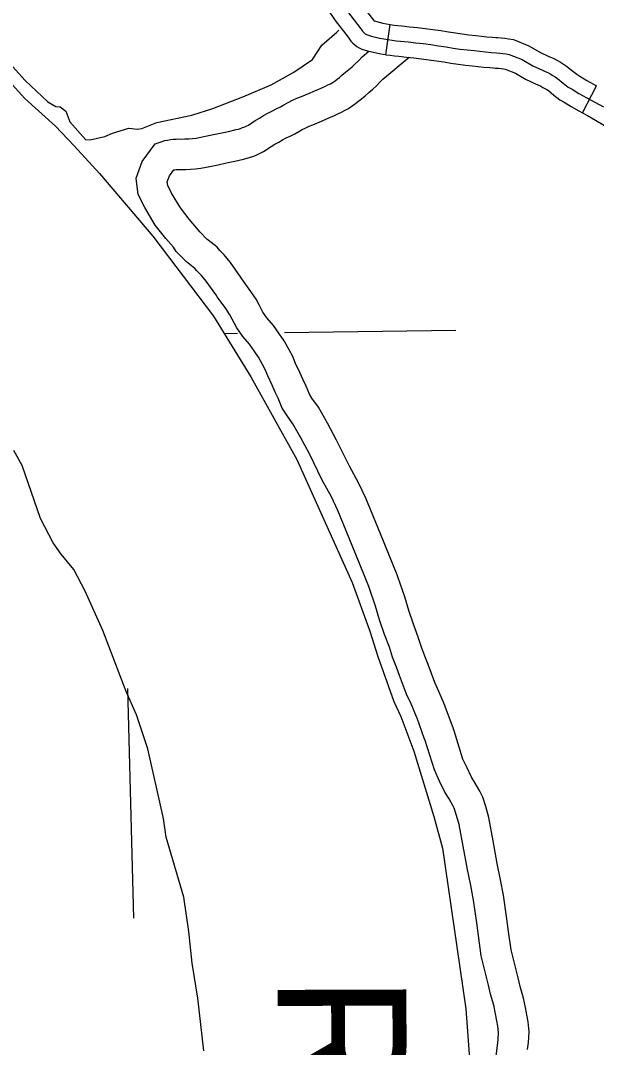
# Model space of a CAD drawing. Extents: x -19 to 366, y -4 to 359.
# Drawn here: x 163.091 to 163.628, y 177.343 to 178.3 of the extents above; entities that cross this region are included whole.
import ezdxf

# ---------------------------------------------------------------- set-up
doc = ezdxf.new("R2010")
doc.units = 0
for name, color, linetype in [('R_Axis', 7, 'Continuous'), ('R_Axis Annot', 7, 'Continuous'), ('R_Border Prem', 7, 'Continuous'), ('Sheet Fence', 7, 'Continuous'), ('T_Indications', 7, 'Continuous'), ('T_Notes', 7, 'Continuous')]:
    doc.layers.add(name, color=color, linetype=linetype)

msp = doc.modelspace()

# ---------------------------------------------------------------- linework, layer by layer
at = {"layer": 'R_Axis'}
msp.add_lwpolyline([(163.19087, 177.67724), (163.19649, 177.46338)], dxfattribs=at)
at = {"layer": 'R_Axis Annot'}
for points in [[(163.29322, 178.00808), (163.28105, 178.00792)], [(163.49668, 178.01084), (163.33725, 178.00868)]]:
    msp.add_lwpolyline(points, dxfattribs=at)
at = {"layer": 'R_Border Prem'}
for points in [[(163.20412, 178.19922), (163.21806, 178.2046), (163.25091, 178.21164), (163.27033, 178.21768), (163.29819, 178.22862), (163.32473, 178.23973), (163.34594, 178.2515), (163.36336, 178.26339), (163.37185, 178.27663), (163.38605, 178.28884), (163.38772, 178.29086)], [(163.04773, 178.27912), (163.09505, 178.22723), (163.12373, 178.20137), (163.1411, 178.1829)], [(163.06829, 178.27342), (163.09552, 178.24393), (163.11652, 178.22401), (163.12398, 178.21978), (163.12816, 178.21929), (163.13335, 178.2154), (163.13712, 178.20541), (163.15181, 178.18879), (163.15617, 178.18849), (163.16957, 178.19158), (163.17672, 178.19493), (163.19199, 178.19957), (163.20016, 178.19858), (163.20412, 178.19922)], [(163.1411, 178.1829), (163.16485, 178.15734), (163.21456, 178.09885), (163.27099, 178.02435), (163.30569, 177.96768), (163.3487, 177.89085), (163.40013, 177.77604), (163.41663, 177.73081), (163.42405, 177.70703), (163.43917, 177.66518), (163.44547, 177.65126), (163.45778, 177.61903), (163.47644, 177.55809), (163.48434, 177.52844), (163.50623, 177.37894), (163.50949, 177.33252)], [(163.26204, 177.33962), (163.25647, 177.38866), (163.25098, 177.42138), (163.24801, 177.45093), (163.24329, 177.48291), (163.22699, 177.53878), (163.22422, 177.55618), (163.20966, 177.621), (163.19907, 177.65268), (163.1896, 177.67452), (163.16778, 177.73143), (163.15123, 177.76813), (163.14065, 177.78824), (163.12885, 177.80245), (163.12166, 177.81294), (163.10971, 177.83568), (163.09256, 177.88509), (163.08493, 177.89899)]]:
    msp.add_lwpolyline(points, dxfattribs=at)
at = {"layer": 'Sheet Fence'}
for points in [[(168.79024, 2.24423), (168.56072, 10.86154), (168.3304, 19.47898), (168.09927, 28.09654), (167.86734, 36.71424), (167.63461, 45.33207), (167.40109, 53.95003), (167.16676, 62.56812), (166.93164, 71.18634), (166.69573, 79.80469), (166.45902, 88.42317), (166.22151, 97.04178), (165.98322, 105.66053), (165.74413, 114.27941), (165.50426, 122.89842), (165.26359, 131.51756), (165.02214, 140.13684), (164.7799, 148.75625), (164.53687, 157.3758), (164.29307, 165.99547), (164.04847, 174.61528), (163.8031, 183.23523), (163.55694, 191.85531), (163.31001, 200.47553), (163.06229, 209.09588), (162.8138, 217.71636), (162.56453, 226.33698), (162.31449, 234.95774), (162.06367, 243.57863), (161.81208, 252.19966), (161.55972, 260.82082), (161.30659, 269.44212), (161.05269, 278.06356), (160.79802, 286.68514), (160.54258, 295.30685), (160.28638, 303.9287), (160.02941, 312.55068), (159.77168, 321.1728), (159.51318, 329.79507), (159.25393, 338.41747), (158.99391, 347.04)], [(0, 172.2839), (7.1335, 172.2883), (14.26699, 172.30153), (21.40046, 172.32356), (28.53389, 172.35442), (35.66729, 172.39408), (42.80062, 172.44256), (49.9339, 172.49986), (57.06709, 172.56597), (64.2002, 172.6409), (71.33321, 172.72464), (78.46611, 172.81719), (85.59889, 172.91856), (92.73155, 173.02874), (99.86406, 173.14774), (106.99641, 173.27555), (114.12861, 173.41217), (121.26063, 173.5576), (128.39246, 173.71185), (135.5241, 173.87492), (142.65553, 174.04679), (149.78674, 174.22748), (156.91773, 174.41697), (164.04847, 174.61528), (171.17897, 174.82241), (178.3092, 175.03834), (185.43916, 175.26308), (192.56884, 175.49664), (199.69822, 175.739), (206.8273, 175.99017), (213.95607, 176.25015), (221.0845, 176.51895), (228.2126, 176.79655), (235.34035, 177.08295), (242.46774, 177.37817), (249.59476, 177.68219), (256.7214, 177.99502), (263.84765, 178.31666), (270.97349, 178.6471), (278.09893, 178.98634), (285.22393, 179.33439), (292.3485, 179.69125), (299.47263, 180.05691), (306.59629, 180.43137), (313.71949, 180.81463), (320.84221, 181.2067), (327.96444, 181.60757), (335.08617, 182.01724), (342.20739, 182.4357)]]:
    msp.add_spline(points, degree=3, dxfattribs=at)
at = {"layer": 'T_Indications'}
for p, q in [((163.43159, 178.26791), (163.43572, 178.29601)), ((163.615, 178.21359), (163.62791, 178.2389))]:
    msp.add_line(p, q, dxfattribs=at)
for points in [[(163.37726, 178.35735), (163.37847, 178.35551), (163.38022, 178.35304), (163.382, 178.35062), (163.38393, 178.34816), (163.39231, 178.33759), (163.40039, 178.32678), (163.40746, 178.31634), (163.42033, 178.29971), (163.42048, 178.29942), (163.42197, 178.29899), (163.4254, 178.2981), (163.42884, 178.29731), (163.4323, 178.29661), (163.43578, 178.296), (163.43573, 178.29601)], [(163.35355, 178.34171), (163.355, 178.3395), (163.35717, 178.33643), (163.35938, 178.33342), (163.36163, 178.33056), (163.36979, 178.32026), (163.37724, 178.3103), (163.38444, 178.29967), (163.39647, 178.28413), (163.39759, 178.28238), (163.39909, 178.28048), (163.40078, 178.27867), (163.40263, 178.27706), (163.40449, 178.27568), (163.40659, 178.27439), (163.40937, 178.27305), (163.41449, 178.27158), (163.41864, 178.27051), (163.42283, 178.26954), (163.42705, 178.26869), (163.43127, 178.26795), (163.43158, 178.26791)], [(163.39595, 178.308), (163.40834, 178.29199)], [(163.40834, 178.29199), (163.40854, 178.29161), (163.40916, 178.29065), (163.40988, 178.28974), (163.41066, 178.2889), (163.41153, 178.28814), (163.41245, 178.28746), (163.41342, 178.28687), (163.41445, 178.28637)], [(163.43572, 178.29601), (163.43928, 178.29549), (163.44279, 178.29507), (163.44655, 178.29472), (163.45378, 178.29401), (163.46103, 178.29321), (163.46829, 178.29234), (163.47553, 178.29138), (163.48275, 178.29035), (163.48995, 178.28924), (163.49643, 178.28818), (163.50272, 178.28727), (163.50901, 178.28649), (163.51552, 178.28581), (163.52074, 178.28521), (163.5258, 178.28469), (163.53086, 178.28423), (163.53401, 178.28398)], [(163.41445, 178.28637), (163.41823, 178.28529), (163.42202, 178.2843), (163.42584, 178.28342), (163.42967, 178.28265), (163.43353, 178.28198), (163.43741, 178.28141), (163.4413, 178.28094), (163.4452, 178.28058), (163.4523, 178.27988), (163.4594, 178.2791), (163.46651, 178.27824), (163.4736, 178.27731), (163.48066, 178.2763), (163.48773, 178.27521), (163.49427, 178.27414), (163.50083, 178.2732), (163.50739, 178.27238), (163.51397, 178.27169), (163.5192, 178.27109), (163.52443, 178.27055), (163.52965, 178.27008), (163.53488, 178.26966), (163.53784, 178.26946), (163.54076, 178.26914), (163.54369, 178.26871), (163.54662, 178.26818), (163.55874, 178.26348)], [(163.53401, 178.28398), (163.53592, 178.28383), (163.5391, 178.28361), (163.54256, 178.28323), (163.546, 178.28273), (163.5505, 178.28191), (163.56501, 178.27629), (163.57526, 178.27014), (163.5834, 178.26634), (163.58589, 178.26528), (163.58875, 178.26391), (163.59154, 178.26248), (163.59433, 178.2609), (163.59703, 178.25923), (163.60001, 178.25724), (163.60582, 178.25248), (163.60949, 178.24965), (163.61239, 178.24803), (163.61895, 178.24396), (163.62507, 178.24035), (163.62791, 178.2389)], [(163.43159, 178.26791), (163.43553, 178.26732), (163.43981, 178.26682), (163.44385, 178.26644), (163.45082, 178.26575), (163.45778, 178.26499), (163.46474, 178.26415), (163.47166, 178.26324), (163.47857, 178.26225), (163.4855, 178.26118), (163.49211, 178.2601), (163.49895, 178.25912), (163.50578, 178.25827), (163.51243, 178.25757), (163.51766, 178.25697), (163.52305, 178.25642), (163.52845, 178.25592), (163.53177, 178.25566)], [(163.55874, 178.26348), (163.56858, 178.25758), (163.57761, 178.25336), (163.58006, 178.25232), (163.58243, 178.25119), (163.58479, 178.24997), (163.5871, 178.24867), (163.58935, 178.24728), (163.59155, 178.24581)], [(163.53177, 178.25566), (163.53383, 178.2555), (163.53659, 178.25531), (163.53897, 178.25505), (163.54138, 178.25469), (163.54274, 178.25445), (163.55248, 178.25068), (163.5619, 178.24502), (163.57182, 178.24039), (163.57422, 178.23937), (163.57612, 178.23846), (163.57805, 178.23747), (163.57988, 178.23644), (163.58166, 178.23533), (163.58308, 178.23439), (163.58814, 178.23024), (163.59379, 178.22588), (163.59796, 178.22355), (163.60424, 178.21965), (163.61138, 178.21544), (163.615, 178.21359)], [(163.59155, 178.24581), (163.59698, 178.24136), (163.60164, 178.23777), (163.60518, 178.23579), (163.6116, 178.23181), (163.61822, 178.2279), (163.62642, 178.22371), (163.63433, 178.21921)], [(163.615, 178.21359), (163.61968, 178.21121), (163.6271, 178.20698), (163.639, 178.19971), (163.65271, 178.19085), (163.65888, 178.18661), (163.66522, 178.18195), (163.6724, 178.17617), (163.67996, 178.1709), (163.68734, 178.16547), (163.6889, 178.16429), (163.69031, 178.16311), (163.69172, 178.16187), (163.69302, 178.16061), (163.69358, 178.16002)]]:
    msp.add_lwpolyline(points, dxfattribs=at)
at = {"layer": 'T_Notes'}
for points in [[(163.38238, 178.24234), (163.38425, 178.24358), (163.38632, 178.24506), (163.38832, 178.24665), (163.39069, 178.2487), (163.39412, 178.25148), (163.3972, 178.25408), (163.40019, 178.25674), (163.40314, 178.2595), (163.40602, 178.2623), (163.40942, 178.2658), (163.41584, 178.27119)], [(163.39684, 178.21789), (163.40032, 178.22014), (163.40344, 178.22239), (163.40644, 178.22477), (163.40892, 178.22691), (163.41223, 178.22959), (163.41581, 178.23262), (163.41933, 178.23575), (163.42274, 178.23893), (163.42612, 178.24222), (163.42879, 178.24496), (163.45325, 178.26551)], [(163.23367, 178.08841), (163.22645, 178.09665), (163.21659, 178.109), (163.207, 178.12537), (163.20076, 178.13769), (163.19888, 178.15275), (163.20447, 178.16845), (163.21658, 178.18495), (163.22307, 178.18709), (163.22565, 178.1878), (163.22823, 178.18837), (163.23082, 178.18882), (163.23346, 178.18913), (163.23609, 178.18932), (163.23873, 178.18937), (163.24066, 178.18932), (163.24417, 178.1894), (163.24785, 178.18959), (163.25153, 178.18988), (163.25474, 178.19022), (163.26186, 178.19165), (163.26957, 178.1932), (163.27721, 178.19479), (163.28486, 178.19644), (163.29221, 178.19806), (163.29418, 178.1986), (163.29617, 178.19923), (163.29814, 178.19995), (163.30007, 178.20074), (163.30198, 178.20162), (163.30347, 178.20239), (163.30975, 178.20644), (163.31373, 178.20885), (163.31771, 178.21116), (163.32172, 178.2134), (163.32581, 178.21556), (163.32993, 178.21764), (163.3334, 178.2193), (163.33658, 178.22118), (163.34057, 178.22335), (163.34462, 178.22539), (163.34876, 178.22729), (163.35295, 178.22904), (163.35666, 178.23044), (163.3604, 178.23206), (163.36441, 178.23381), (163.36844, 178.23559), (163.37259, 178.23743), (163.37537, 178.2386), (163.37767, 178.23969), (163.37992, 178.24089), (163.38238, 178.24234)], [(163.25714, 178.10442), (163.24832, 178.11479), (163.24007, 178.12512), (163.23195, 178.13899), (163.22834, 178.14612), (163.22791, 178.14957), (163.22984, 178.155), (163.23389, 178.16052), (163.23492, 178.16069), (163.23615, 178.16084), (163.2374, 178.16093), (163.23864, 178.16096), (163.2406, 178.1609), (163.24523, 178.16101), (163.24968, 178.16124), (163.25413, 178.16159), (163.25904, 178.1621), (163.26746, 178.16379), (163.27528, 178.16537), (163.28309, 178.167), (163.29092, 178.16868), (163.29901, 178.17047), (163.3022, 178.17134), (163.30532, 178.17233), (163.30841, 178.17345), (163.31144, 178.1747), (163.31445, 178.17609), (163.31771, 178.17778), (163.32481, 178.18235), (163.32823, 178.18442), (163.33175, 178.18646), (163.33528, 178.18843), (163.33885, 178.19032), (163.34247, 178.19214), (163.3468, 178.19422), (163.3506, 178.19647), (163.35374, 178.19818), (163.35692, 178.19978), (163.36016, 178.20126), (163.36346, 178.20264), (163.36734, 178.20411), (163.37174, 178.20601), (163.37582, 178.2078), (163.37993, 178.2096), (163.38386, 178.21135), (163.38697, 178.21266), (163.39042, 178.2143), (163.39381, 178.2161), (163.39684, 178.21789)], [(163.48734, 177.65968), (163.48668, 177.66143), (163.48415, 177.66731), (163.48106, 177.67444), (163.47729, 177.68294), (163.47097, 177.69959), (163.468, 177.70731), (163.46468, 177.71595), (163.46184, 177.72505), (163.45725, 177.73721), (163.45292, 177.74999), (163.44919, 177.76258), (163.44281, 177.78146), (163.44209, 177.78322), (163.42662, 177.8214), (163.41293, 177.85457), (163.40614, 177.86884), (163.39761, 177.88452), (163.38575, 177.90873), (163.37736, 177.92468), (163.3688, 177.93939), (163.36267, 177.9479), (163.3603, 177.95155), (163.35745, 177.95905), (163.35464, 177.96482), (163.35159, 177.97186), (163.34754, 177.9802), (163.34492, 177.98662), (163.34158, 177.99292), (163.33687, 178.00134), (163.33195, 178.00834), (163.32678, 178.01563), (163.32071, 178.02261), (163.31703, 178.02802), (163.31338, 178.03492), (163.31067, 178.04003), (163.30591, 178.04734), (163.30124, 178.05387), (163.2974, 178.05917), (163.29608, 178.06095), (163.28682, 178.07413), (163.28087, 178.08131), (163.27677, 178.0854), (163.27435, 178.0885), (163.27278, 178.08993), (163.26479, 178.09613), (163.25829, 178.10272), (163.25714, 178.10442)], [(163.46074, 177.6497), (163.46032, 177.65082), (163.45806, 177.65605), (163.45505, 177.66303), (163.451, 177.67212), (163.44442, 177.68946), (163.44149, 177.69712), (163.43783, 177.7066), (163.43496, 177.7158), (163.4305, 177.72764), (163.42584, 177.74139), (163.4221, 177.75399), (163.41618, 177.77152), (163.41578, 177.77251), (163.40032, 177.81065), (163.38696, 177.84304), (163.38082, 177.85594), (163.37236, 177.87148), (163.36042, 177.89587), (163.3525, 177.91091), (163.34493, 177.92391), (163.33921, 177.93186), (163.33482, 177.93863), (163.33135, 177.94775), (163.32882, 177.95295), (163.32576, 177.96001), (163.32159, 177.96861), (163.31916, 177.97456), (163.31662, 177.97934), (163.31278, 177.98621), (163.30874, 177.99196), (163.30442, 177.99805), (163.29818, 178.00524), (163.29266, 178.01333), (163.28827, 178.02162), (163.28617, 178.02559), (163.28244, 178.03131), (163.27817, 178.03728), (163.27449, 178.04237), (163.27306, 178.0443), (163.26422, 178.05688), (163.25985, 178.06215), (163.25545, 178.06654), (163.25372, 178.06877), (163.24588, 178.07484), (163.23626, 178.0846), (163.23367, 178.08841)], [(163.56371, 177.341), (163.56461, 177.34754), (163.56514, 177.35736), (163.56426, 177.36656), (163.56299, 177.37327), (163.56163, 177.37994), (163.55977, 177.38881), (163.55678, 177.39977), (163.55484, 177.40769), (163.5515, 177.4213), (163.54835, 177.43366), (163.54607, 177.45088), (163.54452, 177.46278), (163.54122, 177.48472), (163.5386, 177.49915), (163.53543, 177.51412), (163.53149, 177.53543), (163.52772, 177.55714), (163.52475, 177.56729), (163.5219, 177.57619), (163.51928, 177.58173), (163.5149, 177.58917), (163.51159, 177.59456), (163.50726, 177.60332), (163.50346, 177.61161), (163.49523, 177.6378), (163.49424, 177.64059), (163.48734, 177.65968)], [(163.53439, 177.33503), (163.53553, 177.34461), (163.5363, 177.35025), (163.53666, 177.35677), (163.5361, 177.36256), (163.53511, 177.3678), (163.53381, 177.37419), (163.53214, 177.38215), (163.52928, 177.39264), (163.52724, 177.40091), (163.52394, 177.41441), (163.5204, 177.42827), (163.51791, 177.44719), (163.51639, 177.45883), (163.5132, 177.48006), (163.51072, 177.49367), (163.50756, 177.5086), (163.50353, 177.53041), (163.5, 177.55071), (163.49758, 177.55898), (163.49542, 177.56573), (163.49415, 177.56842), (163.49055, 177.57452), (163.4867, 177.5808), (163.4816, 177.5911), (163.47689, 177.6014), (163.46828, 177.62881), (163.46745, 177.63114), (163.46074, 177.6497)]]:
    msp.add_lwpolyline(points, dxfattribs=at)

# ---------------------------------------------------------------- texts
at = {"layer": 'R_Border Prem'}
msp.add_text('RIVER', height=0.12, rotation=270.19463, dxfattribs=at).set_placement((163.3307, 177.40961))

doc.saveas('drawing.dxf')
